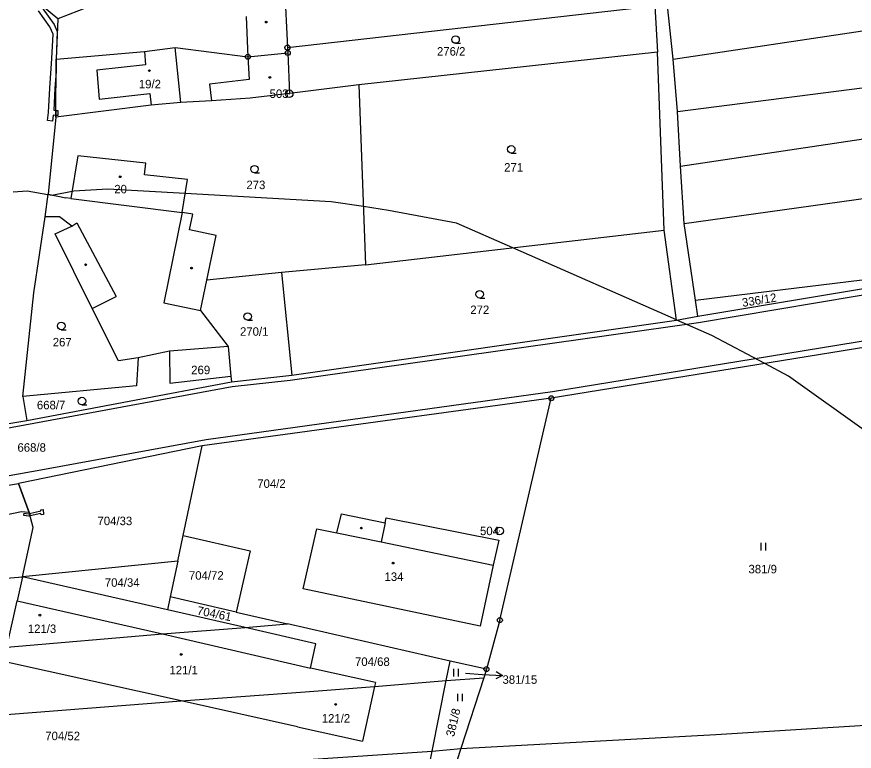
# Model space of a CAD drawing. Extents: x -747333 to -745433, y -1133152 to -1130600.
# Drawn here: x -746236.7 to -746069.1, y -1132365.2 to -1132218.2 of the extents above; entities that cross this region are included whole.
import ezdxf

# ---------------------------------------------------------------- set-up
doc = ezdxf.new("R2010")
doc.units = 0
for name, color, linetype in [('Vrstva 1', 7, 'Continuous'), ('Vrstva 16', 7, 'Continuous'), ('Vrstva 17', 7, 'Continuous'), ('Vrstva 18', 7, 'Continuous'), ('Vrstva 19', 7, 'Continuous'), ('Vrstva 24', 7, 'Continuous'), ('Vrstva 25', 7, 'Continuous'), ('Vrstva 3', 7, 'Continuous'), ('Vrstva 30', 7, 'Continuous'), ('Vrstva 37', 7, 'Continuous'), ('Vrstva 4', 7, 'Continuous'), ('Vrstva 52', 7, 'Continuous'), ('Vrstva 6', 7, 'Continuous')]:
    doc.layers.add(name, color=color, linetype=linetype)

msp = doc.modelspace()

# ---------------------------------------------------------------- linework, layer by layer
at = {"layer": 'Vrstva 1'}
for p, q in [((-746203.36, -1132322.01), (-746199.56, -1132304.09)), ((-746204.45, -1132327.15), (-746203.36, -1132322.01)), ((-746203.36, -1132322.01), (-746189.95, -1132325.07)), ((-746189.95, -1132325.07), (-746192.75, -1132337.33)), ((-746192.75, -1132337.33), (-746205.97, -1132334.3)), ((-746192.75, -1132337.33), (-746182.47, -1132339.69))]:
    msp.add_line(p, q, dxfattribs=at)
for points in [[(-746183.12, -1132212.16), (-746182.52, -1132224.41)], [(-746228.44, -1132218.67), (-746233.44, -1132214.44)], [(-746218.08, -1132214.58), (-746228.44, -1132218.67)], [(-746182.52, -1132224.41), (-746109, -1132216.08)], [(-746109, -1132216.08), (-746108.49, -1132225.34)], [(-746105.34, -1132226.74), (-746106.58, -1132215.36)], [(-746228.44, -1132218.67), (-746228.78, -1132226.71)], [(-746211.08, -1132225.19), (-746204.95, -1132224.4)], [(-746204.95, -1132224.4), (-746190.42, -1132226.25)], [(-746182.52, -1132224.41), (-746182.46, -1132225.48)], [(-746228.78, -1132226.71), (-746211.08, -1132225.19)], [(-746190.42, -1132226.25), (-746182.46, -1132225.48)], [(-746182.46, -1132225.48), (-746182.13, -1132233.61)], [(-746108.49, -1132225.34), (-746168.2, -1132231.85)], [(-746107.13, -1132260.96), (-746108.49, -1132225.34)], [(-746228.86, -1132238.35), (-746228.78, -1132226.71)], [(-746104.46, -1132237.17), (-746105.34, -1132226.74)], [(-746168.2, -1132231.85), (-746182.13, -1132233.61)], [(-746168.2, -1132231.85), (-746166.89, -1132267.89)], [(-746189.94, -1132234.52), (-746197.7, -1132235.09)], [(-746182.13, -1132233.61), (-746189.94, -1132234.52)], [(-746209.78, -1132235.95), (-746228.86, -1132238.35)], [(-746203.81, -1132235.37), (-746209.78, -1132235.95)], [(-746197.7, -1132235.09), (-746203.81, -1132235.37)], [(-746103.87, -1132248.11), (-746104.46, -1132237.17)], [(-746228.86, -1132238.35), (-746230.4, -1132253.74)], [(-746224.42, -1132246.06), (-746225.81, -1132254.58)], [(-746210.84, -1132247.53), (-746224.42, -1132246.06)], [(-746211.09, -1132249.87), (-746210.84, -1132247.53)], [(-746103.17, -1132259.63), (-746103.87, -1132248.11)], [(-746202.53, -1132250.79), (-746211.09, -1132249.87)], [(-746203.54, -1132257.38), (-746202.53, -1132250.79)], [(-746231, -1132258.27), (-746230.4, -1132253.74)], [(-746230.4, -1132253.74), (-746226.81, -1132254.45)], [(-746225.81, -1132254.58), (-746226.81, -1132254.45)], [(-746201.45, -1132257.7), (-746203.54, -1132257.38)], [(-746202.11, -1132260.85), (-746201.45, -1132257.7)], [(-746233.22, -1132273.5), (-746231, -1132258.27)], [(-746228.13, -1132258.26), (-746231, -1132258.27)], [(-746225.64, -1132260.1), (-746228.13, -1132258.26)], [(-746100.92, -1132274.97), (-746103.17, -1132259.63)], [(-746228.95, -1132261.69), (-746225.64, -1132260.1)], [(-746196.75, -1132261.98), (-746202.11, -1132260.85)], [(-746166.89, -1132267.89), (-746107.13, -1132260.96)], [(-746104.68, -1132278.92), (-746107.13, -1132260.96)], [(-746221.54, -1132276.63), (-746228.95, -1132261.69)], [(-746198.64, -1132270.93), (-746196.75, -1132261.98)], [(-746100.39, -1132278.16), (-746028.24, -1132266.06)], [(-746166.89, -1132267.89), (-746183.71, -1132269.4)], [(-746183.71, -1132269.4), (-746198.64, -1132270.93)], [(-746183.71, -1132269.4), (-746181.66, -1132289.93)], [(-746199.93, -1132277.03), (-746198.64, -1132270.93)], [(-746235.45, -1132294.2), (-746233.22, -1132273.5)], [(-746017.88, -1132276.42), (-746129.73, -1132294.57)], [(-746100.39, -1132278.16), (-746100.92, -1132274.97)], [(-746216.3, -1132287.1), (-746221.54, -1132276.63)], [(-746199.93, -1132277.03), (-746194.4, -1132284.2)], [(-746104.68, -1132278.92), (-746100.39, -1132278.16)], [(-746181.66, -1132289.93), (-746104.68, -1132278.92)], [(-746194.4, -1132284.2), (-746206.12, -1132285.13)], [(-746194.4, -1132284.2), (-746193.82, -1132290.15)], [(-746212.36, -1132286.5), (-746216.3, -1132287.1)], [(-746212.36, -1132286.5), (-746212.7, -1132292.06)], [(-746206.12, -1132285.13), (-746212.36, -1132286.5)], [(-746206.12, -1132285.13), (-746206.03, -1132291.55)], [(-746193.71, -1132291.29), (-746181.66, -1132289.93)], [(-746234.67, -1132298.99), (-746193.71, -1132291.29)], [(-746206.03, -1132291.55), (-746193.82, -1132290.15)], [(-746193.82, -1132290.15), (-746193.71, -1132291.29)], [(-746212.7, -1132292.06), (-746235.45, -1132294.2)], [(-746235.45, -1132294.2), (-746234.67, -1132298.99)], [(-746129.73, -1132294.57), (-746199.56, -1132304.09)], [(-746140.02, -1132338.95), (-746129.73, -1132294.57)], [(-746244.25, -1132300.62), (-746234.67, -1132298.99)], [(-746199.56, -1132304.09), (-746236.32, -1132311.64)], [(-746245.46, -1132313.16), (-746236.32, -1132311.64)], [(-746234.16, -1132317.42), (-746236.32, -1132311.64)], [(-746233.35, -1132320.43), (-746234.16, -1132317.42)], [(-746172.66, -1132321.47), (-746171.73, -1132317.69)], [(-746171.73, -1132317.69), (-746162.95, -1132319.47)], [(-746162.95, -1132319.47), (-746162.74, -1132318.47)], [(-746162.74, -1132318.47), (-746140.26, -1132322.97)], [(-746235.51, -1132330.26), (-746233.35, -1132320.43)], [(-746179.36, -1132332.68), (-746176.65, -1132320.68)], [(-746176.65, -1132320.68), (-746172.66, -1132321.47)], [(-746140.26, -1132322.97), (-746141.34, -1132327.96)], [(-746204.45, -1132327.15), (-746235.51, -1132330.26)], [(-746204.45, -1132327.15), (-746205.97, -1132334.3)], [(-746141.34, -1132327.96), (-746143.97, -1132340.17)], [(-746246.67, -1132331.25), (-746235.51, -1132330.26)], [(-746235.51, -1132330.26), (-746236.59, -1132335.09)], [(-746206.52, -1132336.88), (-746235.51, -1132330.26)], [(-746143.97, -1132340.17), (-746179.36, -1132332.68)], [(-746238.64, -1132344.33), (-746236.59, -1132335.09)], [(-746205.97, -1132334.3), (-746206.52, -1132336.88)], [(-746191, -1132340.44), (-746206.52, -1132336.88)], [(-746149.96, -1132347.15), (-746182.47, -1132339.69)], [(-746140.02, -1132338.95), (-746142.7, -1132348.76)], [(-746238.64, -1132344.33), (-746207.53, -1132341.69)], [(-746207.53, -1132341.69), (-746191, -1132340.44)], [(-746176.81, -1132343.67), (-746191, -1132340.44)], [(-746177.89, -1132348.53), (-746176.81, -1132343.67)], [(-746203.77, -1132355.1), (-746239.28, -1132347.2)], [(-746164.91, -1132351.41), (-746177.89, -1132348.53)], [(-746150.75, -1132351.01), (-746149.96, -1132347.15)], [(-746142.7, -1132348.76), (-746149.96, -1132347.15)], [(-746142.7, -1132348.76), (-746143.26, -1132350.49)], [(-746164.91, -1132351.41), (-746165.1, -1132352.25)], [(-746153.53, -1132365.15), (-746150.75, -1132351.01)], [(-746143.26, -1132350.49), (-746147.85, -1132364.62)], [(-746203.77, -1132355.1), (-746178.95, -1132353.27)], [(-746178.95, -1132353.27), (-746165.1, -1132352.25)], [(-746165.1, -1132352.25), (-746167.52, -1132363.16)], [(-746180.51, -1132360.27), (-746203.77, -1132355.1)], [(-746180.51, -1132360.27), (-746167.52, -1132363.16)], [(-746096.79, -1132361.81), (-746048.74, -1132358.8)], [(-746147.85, -1132364.62), (-746096.79, -1132361.81)], [(-746156.53, -1132380), (-746153.53, -1132365.15)], [(-746147.85, -1132364.62), (-746152.75, -1132379.87)]]:
    msp.add_lwpolyline(points, dxfattribs=at)
at = {"layer": 'Vrstva 16'}
msp.add_line((-746140.74746, -1132349.224697), (-746139.498234, -1132350.056523), dxfattribs=at)
for points in [[(-746146.88, -1132349.58), (-746143.49, -1132349.8)], [(-746143.49, -1132349.8), (-746139.498234, -1132350.056523), (-746140.843656, -1132350.721609)]]:
    msp.add_lwpolyline(points, dxfattribs=at)
at = {"layer": 'Vrstva 24'}
for p, q in [((-746182.57, -1132224.41), (-746182.47, -1132224.41)), ((-746190.47, -1132226.25), (-746190.37, -1132226.25)), ((-746182.51, -1132225.48), (-746182.41, -1132225.48)), ((-746182.21, -1132233.63), (-746182.11, -1132233.63)), ((-746129.78, -1132294.57), (-746129.68, -1132294.57)), ((-746140.11, -1132321.1), (-746140.01, -1132321.1)), ((-746140.07, -1132338.95), (-746139.97, -1132338.95)), ((-746142.75, -1132348.76), (-746142.65, -1132348.76))]:
    msp.add_line(p, q, dxfattribs=at)
for centre, radius in [((-746182.52, -1132224.41), 0.499289), ((-746190.42, -1132226.25), 0.499289), ((-746182.46, -1132225.48), 0.499289), ((-746182.16, -1132233.63), 0.756017), ((-746129.73, -1132294.57), 0.499289), ((-746140.06, -1132321.1), 0.756017), ((-746140.02, -1132338.95), 0.499289), ((-746142.7, -1132348.76), 0.499289)]:
    msp.add_circle(centre, radius, dxfattribs=at)
at = {"layer": 'Vrstva 25'}
for p, q in [((-746148.88, -1132223.55), (-746147.88, -1132223.55)), ((-746137.75, -1132245.51), (-746136.75, -1132245.51)), ((-746189.1, -1132249.47), (-746188.1, -1132249.47)), ((-746144.06, -1132274.51), (-746143.06, -1132274.51)), ((-746190.47, -1132278.96), (-746189.47, -1132278.96)), ((-746227.75, -1132280.85), (-746226.75, -1132280.85)), ((-746223.61, -1132295.87), (-746222.61, -1132295.87)), ((-746087.84, -1132323.5), (-746087.84, -1132325)), ((-746086.84, -1132325), (-746086.84, -1132323.5)), ((-746149.29, -1132348.7), (-746149.29, -1132350.2)), ((-746148.29, -1132350.2), (-746148.29, -1132348.7)), ((-746148.48, -1132353.69), (-746148.48, -1132355.19)), ((-746147.48, -1132355.19), (-746147.48, -1132353.69))]:
    msp.add_line(p, q, dxfattribs=at)
for centre, radius in [((-746186.76, -1132219.31), 0.174503), ((-746148.88, -1132222.8), 0.75), ((-746210.13, -1132229.02), 0.174503), ((-746186.04, -1132230.37), 0.174503), ((-746137.75, -1132244.76), 0.75), ((-746189.1, -1132248.72), 0.75), ((-746215.95, -1132250.24), 0.174503), ((-746222.88, -1132267.85), 0.174503), ((-746201.69, -1132268.52), 0.174503), ((-746144.06, -1132273.76), 0.75), ((-746190.47, -1132278.21), 0.75), ((-746227.75, -1132280.1), 0.75), ((-746223.61, -1132295.12), 0.75), ((-746167.73, -1132320.54), 0.174503), ((-746161.38, -1132327.54), 0.174503), ((-746232.02, -1132337.96), 0.174503), ((-746203.76, -1132345.81), 0.174503), ((-746172.86, -1132355.81), 0.174503)]:
    msp.add_circle(centre, radius, dxfattribs=at)
at = {"layer": 'Vrstva 3'}
for points in [[(-746211.08, -1132225.19), (-746204.95, -1132224.4)], [(-746203.81, -1132235.37), (-746204.95, -1132224.4)], [(-746211.08, -1132225.19), (-746210.92, -1132227.88)], [(-746210.92, -1132227.88), (-746220.66, -1132228.95)], [(-746220.66, -1132228.95), (-746220.16, -1132234.7)], [(-746220.16, -1132234.7), (-746210.06, -1132233.59)], [(-746210.06, -1132233.59), (-746209.78, -1132235.95)], [(-746203.81, -1132235.37), (-746209.78, -1132235.95)], [(-746224.42, -1132246.06), (-746225.81, -1132254.58)], [(-746210.84, -1132247.53), (-746224.42, -1132246.06)], [(-746211.09, -1132249.87), (-746210.84, -1132247.53)], [(-746202.53, -1132250.79), (-746211.09, -1132249.87)], [(-746203.54, -1132257.38), (-746202.53, -1132250.79)], [(-746225.81, -1132254.58), (-746203.54, -1132257.38)], [(-746179.36, -1132332.68), (-746176.65, -1132320.68)], [(-746176.65, -1132320.68), (-746172.66, -1132321.47)], [(-746172.66, -1132321.47), (-746163.76, -1132323.31)], [(-746163.76, -1132323.31), (-746141.34, -1132327.96)], [(-746141.34, -1132327.96), (-746143.97, -1132340.17)], [(-746143.97, -1132340.17), (-746179.36, -1132332.68)], [(-746238.64, -1132344.33), (-746236.59, -1132335.09)], [(-746236.59, -1132335.09), (-746207.53, -1132341.69)], [(-746207.53, -1132341.69), (-746177.89, -1132348.53)], [(-746203.77, -1132355.1), (-746239.28, -1132347.2)], [(-746164.91, -1132351.41), (-746177.89, -1132348.53)], [(-746164.91, -1132351.41), (-746165.1, -1132352.25)], [(-746165.1, -1132352.25), (-746167.52, -1132363.16)], [(-746180.51, -1132360.27), (-746203.77, -1132355.1)], [(-746180.51, -1132360.27), (-746167.52, -1132363.16)]]:
    msp.add_lwpolyline(points, dxfattribs=at)
at = {"layer": 'Vrstva 30'}
for p, q in [((-746235.74, -1132317.28), (-746243.49, -1132318.9)), ((-746234.16, -1132317.42), (-746235.74, -1132317.28)), ((-746235.27, -1132318.02), (-746235.18, -1132317.53)), ((-746234.34, -1132318.18), (-746235.27, -1132318.02)), ((-746235.18, -1132317.53), (-746234.36, -1132317.68)), ((-746234.36, -1132317.68), (-746234.11, -1132317.62)), ((-746233.98, -1132318.1), (-746234.34, -1132318.18))]:
    msp.add_line(p, q, dxfattribs=at)
for points in [[(-746230.03, -1132220.28), (-746232.33, -1132217.07)], [(-746231.57, -1132216.43), (-746229.17, -1132219.78)], [(-746229.37, -1132221.74), (-746230.03, -1132220.28)], [(-746229.17, -1132219.78), (-746228.55, -1132221.16)], [(-746228.55, -1132221.16), (-746228.78, -1132226.71)], [(-746229.63, -1132226.61), (-746229.37, -1132221.74)], [(-746230.03, -1132232.53), (-746229.63, -1132226.61)], [(-746228.78, -1132226.71), (-746228.8, -1132229.17)], [(-746228.8, -1132229.17), (-746229.03, -1132232.59)], [(-746230.3, -1132237.37), (-746230.03, -1132232.53)], [(-746229.03, -1132232.59), (-746229.27, -1132236.94)], [(-746230.48, -1132238.98), (-746230.3, -1132237.37)], [(-746229.36, -1132237.94), (-746229.48, -1132239.1)], [(-746228.86, -1132237.96), (-746229.36, -1132237.94)], [(-746229.27, -1132236.94), (-746228.85, -1132236.96)], [(-746228.85, -1132236.96), (-746228.86, -1132237.96)], [(-746228.86, -1132237.96), (-746228.85, -1132236.96)], [(-746228.46, -1132237.98), (-746228.86, -1132237.96)], [(-746228.85, -1132236.96), (-746228.42, -1132236.98)], [(-746228.42, -1132236.98), (-746228.46, -1132237.98)], [(-746229.48, -1132239.1), (-746230.48, -1132238.98)], [(-746243.49, -1132318.9), (-746245.46, -1132313.16), (-746236.32, -1132311.64), (-746234.16, -1132317.42)], [(-746234.11, -1132317.62), (-746231.85, -1132317.11), (-746231.86, -1132316.86)], [(-746234.11, -1132317.62), (-746233.98, -1132318.1)], [(-746233.98, -1132318.1), (-746234.11, -1132317.62)], [(-746231.81, -1132317.61), (-746233.98, -1132318.1)], [(-746231.86, -1132316.86), (-746231.36, -1132316.83), (-746231.3, -1132317.83), (-746231.8, -1132317.86), (-746231.81, -1132317.61)]]:
    msp.add_lwpolyline(points, dxfattribs=at)
at = {"layer": 'Vrstva 37'}
for centre in [(-746210.13, -1132229.02), (-746215.95, -1132250.24), (-746161.38, -1132327.54), (-746172.86, -1132355.81)]:
    msp.add_circle(centre, 0.174503, dxfattribs=at)
at = {"layer": 'Vrstva 4'}
for points in [[(-746190.75, -1132218.16), (-746190.42, -1132226.25)], [(-746203.81, -1132235.37), (-746204.95, -1132224.4)], [(-746211.08, -1132225.19), (-746210.92, -1132227.88)], [(-746190.42, -1132226.25), (-746190.14, -1132230.77)], [(-746210.92, -1132227.88), (-746220.66, -1132228.95)], [(-746220.66, -1132228.95), (-746220.16, -1132234.7)], [(-746190.14, -1132230.77), (-746198.1, -1132231.73)], [(-746198.1, -1132231.73), (-746197.7, -1132235.09)], [(-746220.16, -1132234.7), (-746210.06, -1132233.59)], [(-746210.06, -1132233.59), (-746209.78, -1132235.95)], [(-746225.81, -1132254.58), (-746203.54, -1132257.38)], [(-746203.54, -1132257.38), (-746207.21, -1132275.49)], [(-746225.64, -1132260.1), (-746224.67, -1132259.47)], [(-746224.67, -1132259.47), (-746216.77, -1132274.2)], [(-746013.01, -1132264.81), (-746100.31, -1132279.44)], [(-746089.33, -1132286.68), (-746000.44, -1132272.14)], [(-746221.54, -1132276.63), (-746216.77, -1132274.2)], [(-746207.21, -1132275.49), (-746199.93, -1132277.03)], [(-746100.31, -1132279.44), (-746181.96, -1132291.03)], [(-746129.47, -1132293.24), (-746089.33, -1132286.68)], [(-746181.96, -1132291.03), (-746193.54, -1132292.28)], [(-746193.54, -1132292.28), (-746287.05, -1132309.52)], [(-746198.77, -1132302.82), (-746129.47, -1132293.24)], [(-746231.85, -1132308.88), (-746198.77, -1132302.82)], [(-746332.14, -1132326.83), (-746231.85, -1132308.88)], [(-746162.95, -1132319.47), (-746163.76, -1132323.31)], [(-746172.66, -1132321.47), (-746163.76, -1132323.31)], [(-746163.76, -1132323.31), (-746141.34, -1132327.96)], [(-746236.59, -1132335.09), (-746207.53, -1132341.69)], [(-746207.53, -1132341.69), (-746177.89, -1132348.53)]]:
    msp.add_lwpolyline(points, dxfattribs=at)
at = {"layer": 'Vrstva 52'}
for points in [[(-746202.96, -1132253.62), (-746218.44, -1132252.75), (-746225.25, -1132253.13), (-746225.58, -1132253.19), (-746229.3, -1132253.96), (-746229.5, -1132254), (-746230.41, -1132253.84), (-746234.56, -1132253.13), (-746237.35, -1132253.31)], [(-746066.19, -1132301.63), (-746082.31, -1132290.13), (-746087, -1132287.64), (-746097.62, -1132282), (-746104.63, -1132278.91), (-746104.68, -1132278.89), (-746137.41, -1132264.47), (-746148.69, -1132259.5), (-746162.31, -1132257), (-746167.31, -1132256.23), (-746173.75, -1132255.25), (-746202.96, -1132253.62)]]:
    msp.add_lwpolyline(points, dxfattribs=at)
at = {"layer": 'Vrstva 6'}
for points in [[(-746105.34, -1132226.74), (-745993.06, -1132209.84)], [(-746104.46, -1132237.17), (-746059.76, -1132231.44)], [(-746103.87, -1132248.11), (-746001.65, -1132232.88)], [(-746103.17, -1132259.63), (-746006.6, -1132246.16)], [(-746100.92, -1132274.97), (-746028.24, -1132266.06)], [(-746191, -1132340.44), (-746182.47, -1132339.69)], [(-746165.1, -1132352.25), (-746150.75, -1132351.01)], [(-746150.75, -1132351.01), (-746143.26, -1132350.49)], [(-746263.46, -1132359.74), (-746203.77, -1132355.1)], [(-746207.14, -1132368.77), (-746153.53, -1132365.15)], [(-746153.53, -1132365.15), (-746147.85, -1132364.62)]]:
    msp.add_lwpolyline(points, dxfattribs=at)

# ---------------------------------------------------------------- texts
at = {"layer": 'Vrstva 16'}
msp.add_text('381/15', height=1.7, dxfattribs=at).set_placement((-746139.5, -1132351.69))
at = {"layer": 'Vrstva 17'}
for s, p in [('503', (-746186.078059, -1132234.48)), ('504', (-746143.991714, -1132321.95))]:
    msp.add_text(s, height=1.7, dxfattribs=at).set_placement(p)
at = {"layer": 'Vrstva 18'}
for s, height, p in [('276/2', 1.7, (-746152.604121, -1132226.01)), ('271', 1.7, (-746139.17, -1132249.22)), ('273', 1.7, (-746190.72, -1132252.72)), ('272', 1.7, (-746145.94, -1132277.72)), ('270/1', 1.7, (-746192, -1132282.06)), ('267', 1.7, (-746229.46, -1132284.19)), ('269', 1.7, (-746201.76, -1132289.75)), ('668/7', 1.7, (-746232.63, -1132296.77)), ('668/8', 1.7, (-746236.515411, -1132305.26)), ('704/2', 1.7, (-746188.55, -1132312.49)), ('704/33', 1.7, (-746220.510929, -1132319.95)), ('381/9', 1.7, (-746090.29, -1132329.59)), ('704/72', 1.7, (-746202.220929, -1132330.86)), ('704/34', 1.7, (-746219.040929, -1132332.28)), ('704/68', 1.7, (-746169, -1132348.12)), ('381/15', 0.1, (-746146.88, -1132349.58)), ('704/52', 1.7, (-746230.95, -1132362.97))]:
    msp.add_text(s, height=height, dxfattribs=at).set_placement(p)
for s, rotation, p in [('336/12', 9.00459, (-746091.44, -1132276.29)), ('704/61', 348.71859, (-746200.71, -1132337.81)), ('381/8', 76.54365, (-746149.2, -1132362.38))]:
    msp.add_text(s, height=1.7, rotation=rotation, dxfattribs=at).set_placement(p)
at = {"layer": 'Vrstva 19'}
for s, p in [('19/2', (-746212.24, -1132232.56)), ('20', (-746217.15, -1132253.57)), ('134', (-746163.09, -1132331.11)), ('121/3', (-746234.45, -1132341.53)), ('121/1', (-746206.12, -1132349.81)), ('121/2', (-746175.65, -1132359.45))]:
    msp.add_text(s, height=1.7, dxfattribs=at).set_placement(p)

doc.saveas('drawing.dxf')
